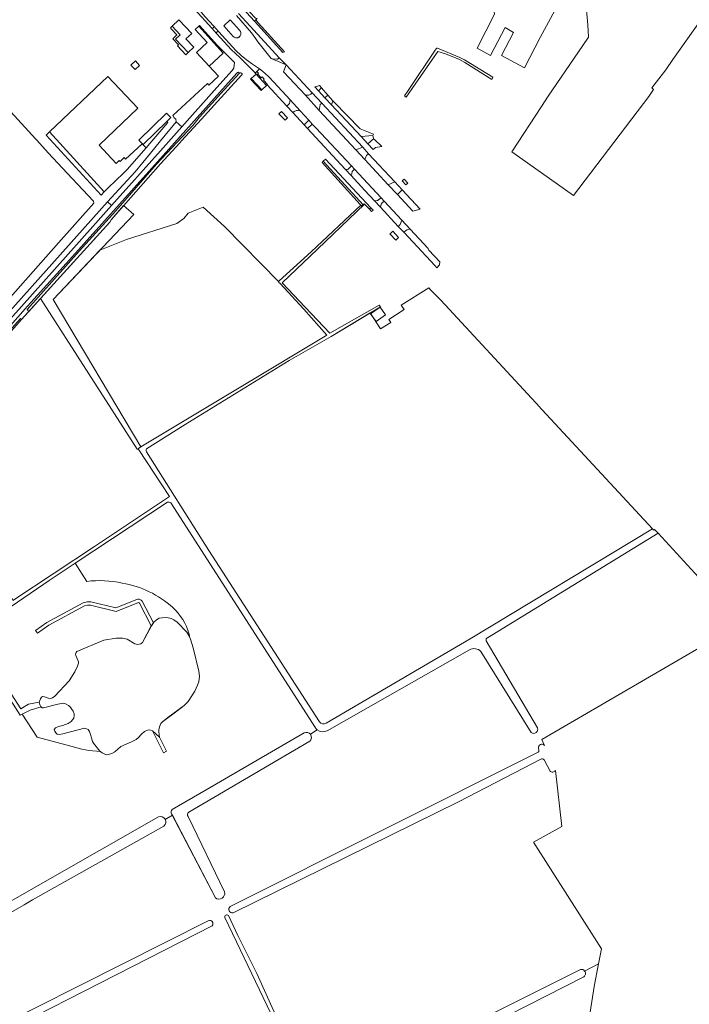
# Model space of a CAD drawing. Header units: metres. Extents: x 209813 to 223847, y 571801 to 587119.
# Tile 333 of 656: x 223050 to 223355, y 574424 to 574871. Entities that reach past the tile are written whole.
import ezdxf

# ---------------------------------------------------------------- set-up
doc = ezdxf.new("R2010")
doc.units = ezdxf.units.M
for name, color, linetype, lineweight in [('B-RO-GR-BEPLANTING_CULTUUR_BOSPLANTSOEN-GV', 8, 'Continuous', 0), ('B-RO-GR-BEPLANTING_CULTUUR_HEESTERS-GV', 8, 'Continuous', 0), ('B-RO-GR-BOS_GEMENGD-GV', 8, 'Continuous', 0), ('B-RO-GR-GRAS-GV', 8, 'Continuous', 0), ('B-RO-GR-GROENVOORZIENING-GV', 8, 'Continuous', 0), ('B-RO-GR-HOUTWAL-GV', 8, 'Continuous', 0), ('B-RO-GR-RIET-GV', 8, 'Continuous', 0), ('B-RO-OG-BEBOUWING_LOODS-GV', 8, 'Continuous', 0), ('B-RO-OG-TERREIN_CULTUURSCHEIDING-GV', 8, 'Continuous', 0), ('B-RO-OG-WATER_GREPPEL-GV', 8, 'Continuous', 0), ('B-RO-OG-WATER_MEER-GV', 8, 'Continuous', 0), ('B-RO-OG-WEG-GV', 8, 'Continuous', 0), ('B-RO-VH-VERHARDING_OPEN-GV', 8, 'Continuous', 0)]:
    doc.layers.add(name, color=color, linetype=linetype, lineweight=lineweight)

msp = doc.modelspace()

# ---------------------------------------------------------------- linework, layer by layer
at = {"layer": 'B-RO-GR-BEPLANTING_CULTUUR_BOSPLANTSOEN-GV', "flags": 128}
for points in [[(223123.87, 574822.526), (223139.837, 574840.45), (223146.821, 574848.11), (223147.632, 574849.206), (223147.905, 574851.792), (223140.01, 574859.727), (223131.978, 574868.603), (223131.573, 574868.222), (223142.679, 574856.012), (223136.37, 574850.091), (223140.608, 574845.535), (223136.225, 574841.478), (223135.54, 574842.208), (223119.861, 574827.695), (223120.491, 574826.552), (223121.227, 574826.019), (223121.353, 574824.768)], [(223105.842, 574814.879), (223107.64, 574812.98), (223109.337, 574814.945), (223117.486, 574824.554), (223117.106, 574824.958), (223106.373, 574814.488)]]:
    msp.add_lwpolyline(points, close=True, dxfattribs=at)
at = {"layer": 'B-RO-GR-BEPLANTING_CULTUUR_HEESTERS-GV', "flags": 128}
for points in [[(223119.204, 574866.958), (223121.641, 574864.279), (223119.823, 574862.601), (223122.359, 574859.876), (223121.867, 574859.413), (223125.751, 574855.277), (223126.845, 574856.303), (223121.101, 574862.42), (223123.196, 574864.353), (223119.56, 574868.35), (223118.688, 574867.526)], [(223102.657, 574848.533), (223104.692, 574850.455), (223102.77, 574852.491), (223100.734, 574850.569)], [(223063.66, 574820.188), (223062.201, 574818.811), (223087.208, 574791.457), (223088.551, 574792.952)]]:
    msp.add_lwpolyline(points, close=True, dxfattribs=at)
at = {"layer": 'B-RO-GR-BOS_GEMENGD-GV', "flags": 128}
for points in [[(223198.505, 574383.229), (223191.716, 574379.769), (223238.641, 574386.912), (223268.038, 574391.203), (223305.804, 574396.53), (223306.564, 574396.59), (223306.806, 574400.791), (223307.135, 574404.395), (223308.979, 574415.294), (223311.461, 574431.692), (223313.476, 574442.002), (223307.201, 574438.794)], [(223306.793, 574436.205), (223245.963, 574405.291), (223199.663, 574383.129)]]:
    msp.add_lwpolyline(points, dxfattribs=at)
at = {"layer": 'B-RO-GR-BOS_GEMENGD-GV'}
msp.add_lwpolyline([(223307.201, 574438.794, -0.4249727), (223306.793, 574436.205)], format="xyb", dxfattribs=at)
at = {"layer": 'B-RO-GR-GRAS-GV', "flags": 128}
for points in [[(223301.726, 574962.537), (223275.097, 574904.253), (223280.903, 574901.132), (223282.961, 574898.992), (223282.443, 574897.143), (223281.732, 574896.473), (223280.324, 574896.334), (223274.675, 574896.967), (223268.828, 574880.199), (223265.973, 574874.821), (223266.208, 574873.742), (223258.35, 574858.266), (223264.341, 574854.999), (223271.084, 574867.615), (223274.829, 574865.488), (223269.436, 574854.947), (223279.887, 574849.301), (223286.9, 574863.083), (223293.683, 574875.471)], [(223307.607, 574880.521), (223308.665, 574868.88), (223308.902, 574863.289), (223306.342, 574859.47), (223290.602, 574836.443), (223287.554, 574831.757), (223274.023, 574811.243), (223302.06, 574791.318), (223336.364, 574836.38), (223338.455, 574839.537), (223337.728, 574840.186), (223344.14, 574848.503), (223347.278, 574853.135), (223365.783, 574879.178), (223377.054, 574871.161), (223382.531, 574878.464), (223397.949, 574866.902), (223416.894, 574890.778)], [(223057.321, 574817.072), (223046.121, 574829.42), (223044.187, 574817.612), (223040.704, 574797.389), (223039.576, 574794.491), (223038.56, 574792.996), (223037.049, 574792.106), (223035.141, 574791.822), (223033.639, 574792.035), (223032.34, 574792.548), (223003.627, 574799.914), (222989.519, 574803.345), (222979.114, 574805.941), (222979.528, 574807.051)], [(222975.715, 574807.586), (222974.88, 574806.077), (222962.727, 574809.4), (222959.743, 574810.085), (222941.116, 574815.155), (222940.525, 574815.134), (222940.137, 574814.924), (222939.472, 574814.21), (222934.76, 574779.71), (222930.295, 574746.6), (222924.534, 574704.37), (222924.021, 574700.486), (222923.077, 574699.604), (222924.768, 574693.358), (222941.234, 574627.533), (222943.223, 574629.304), (222954.58, 574642.213), (222993.91, 574686.501), (223067.775, 574769.824), (223083.901, 574787.776), (223083.715, 574788.803), (223074.043, 574799.098), (223063.034, 574810.774), (223057.913, 574816.42)], [(223167.981, 574752.146), (223143.303, 574777.253), (223133.638, 574785.971), (223126.756, 574783.316), (223124.775, 574780.878), (223121.666, 574778.629), (223098.779, 574771.287), (223086.607, 574766.427), (223065.312, 574744.094), (223105.281, 574677.056), (223150.82, 574704.319)], [(223150.82, 574704.319), (223189.856, 574727.863), (223179.375, 574739.643), (223168.647, 574751.266), (223168.099, 574751.795)], [(223189.526, 574551.519), (223255.076, 574589.789), (223338.125, 574639.827), (223287.898, 574693.943), (223287.549, 574694.161), (223285.274, 574696.82), (223285.026, 574697.044), (223241.771, 574743.729), (223237.281, 574748.263), (223236.326, 574749.383), (223223.781, 574741.518), (223225.07, 574739.525), (223218.122, 574734.991), (223219.04, 574733.547), (223214.306, 574730.675), (223209.547, 574737.927), (223191.843, 574727.269), (223172.81, 574716.298), (223125.444, 574687.253), (223107.896, 574676.096)], [(223059.556, 574744.525), (223050.961, 574734.945), (223003.824, 574681.821), (223003.512, 574681.497), (223006.945, 574675.495)], [(223041.066, 574617.551), (223047.193, 574607.199), (223047.54, 574607.495), (223084.211, 574631.829), (223118.298, 574654.484), (223104.315, 574675.739), (223104.127, 574676.048), (223103.544, 574676.005), (223059.556, 574744.525)], [(223107.856, 574674.787), (223136.227, 574630.01), (223186.579, 574551.989)], [(223117.386, 574651.86), (223075.407, 574624.119), (223080.632, 574615.925)], [(223288.985, 574541.378), (223287.695, 574543.972), (223370.035, 574591.932), (223373.084, 574589.608), (223378.888, 574596.337), (223378.321, 574596.982), (223375.583, 574599.906), (223362.412, 574614.26), (223340.583, 574637.762), (223263.052, 574590.265)], [(223073.379, 574540.936), (223058.043, 574545.162), (223051.288, 574555.571), (223050.408, 574555.135), (223026.926, 574591.511), (222987.576, 574565.596), (222963.482, 574549.603), (222962.724, 574549.199), (222961.915, 574547.425), (222962.839, 574538.395)], [(223127.536, 574590.342), (223127.828, 574589.601), (223129.05, 574585.717), (223131.614, 574575.047), (223131.898, 574572.799), (223131.65, 574570.306), (223131.077, 574568.713), (223129.807, 574566.016), (223126.819, 574561.36), (223124.937, 574559.564), (223117.468, 574553.977), (223115.073, 574552.065), (223114.402, 574551.236), (223113.762, 574549.769), (223113.506, 574548.365), (223113.505, 574547.535), (223113.786, 574545.14), (223116.871, 574538.742), (223115.531, 574537.904), (223110.639, 574547.942), (223109.805, 574548.262), (223108.848, 574548.391), (223107.826, 574548.169), (223106.9, 574547.595), (223105.622, 574546.416), (223104.089, 574544.758), (223103.067, 574543.961), (223100.992, 574542.974), (223096.139, 574540.777), (223093.36, 574538.45), (223092.114, 574537.622), (223091.061, 574537.303), (223089.848, 574537.113), (223088.891, 574537.433), (223087.647, 574537.977), (223086.873, 574538.531)], [(223254.833, 574584.751), (223190.019, 574547.962)], [(223282.857, 574547.212), (223260.002, 574584.052)], [(223119.482, 574512.168), (223135.019, 574521.141), (223179.641, 574547.017)], [(223182.409, 574546.4), (223185.541, 574548.425)], [(223182.102, 574543.229), (223127.023, 574511.045)], [(223286.393, 574539.359), (223286.201, 574540.004)], [(223145.923, 574468.063), (223285.799, 574538.06)], [(223287.531, 574535.176), (223249.769, 574515.752), (223147.201, 574465.202)], [(223291.451, 574529.636), (223288.766, 574534.792)], [(223307.201, 574438.794), (223313.476, 574442.002), (223314.819, 574448.875), (223283.873, 574497.374), (223296.893, 574504.508), (223293.865, 574529.897)], [(222996.293, 574442.214), (223059.663, 574478.232), (223113.268, 574508.843)], [(223116.328, 574507.695), (223119.625, 574509.569), (223119.251, 574510.287)], [(223139.189, 574472.069), (223119.625, 574509.569)], [(223145.146, 574463.994), (223149.454, 574454.961), (223157.978, 574437.668), (223165.004, 574422.197), (223180.929, 574389.048), (223186.122, 574378.918), (223191.716, 574379.769), (223198.505, 574383.229)], [(222994.468, 574434.854), (222987.57, 574430.716), (222987.532, 574427.819), (222996.732, 574391.7), (222999.025, 574392.811), (223135.956, 574461.585)], [(223137.648, 574459.378), (222999.128, 574388.698)], [(223183.617, 574379.271), (223143.444, 574463.142)], [(223198.174, 574385.967), (223305.292, 574439.459)]]:
    msp.add_lwpolyline(points, dxfattribs=at)
at = {"layer": 'B-RO-GR-GRAS-GV'}
for points in [[(223057.913, 574816.42, -0.1122823), (223057.321, 574817.072)], [(223168.099, 574751.795, -0.1938523), (223167.981, 574752.146)], [(223107.896, 574676.096, 0.4034298), (223107.856, 574674.787)], [(223118.882, 574651.547, 0.297312), (223117.386, 574651.86)], [(223080.632, 574615.925, -0.0844576), (223096.755, 574615.111)], [(223096.755, 574615.111, -0.143482), (223119.777, 574604.018)], [(223119.777, 574604.018, -0.1375077), (223127.242, 574591.97)], [(223185.541, 574548.425, -0.0719469), (223184.677, 574549.311)], [(223186.579, 574551.989, 0.4010062), (223189.526, 574551.519)], [(223182.409, 574546.4, -0.407935), (223182.102, 574543.229)], [(223086.873, 574538.531, -0.0537376), (223073.379, 574540.936)], [(223286.201, 574540.004, -0.7196789), (223288.985, 574541.378)], [(223285.799, 574538.06, 0.3523469), (223286.393, 574539.359)], [(223288.766, 574534.792, 0.3000446), (223287.531, 574535.176)], [(223293.865, 574529.897, -0.4798827), (223291.451, 574529.636)], [(223119.251, 574510.287, -0.3224738), (223119.482, 574512.168)], [(223127.023, 574511.045, 0.3778194), (223126.791, 574508.961)], [(223055.982, 574471.101, 0.005517), (222994.468, 574434.854)], [(223143.444, 574463.142, -0.7861843), (223145.146, 574463.994)], [(223147.201, 574465.202, -0.8176005), (223145.923, 574468.063)], [(223135.956, 574461.585, -0.8845671), (223137.648, 574459.378)], [(223305.292, 574439.459, -0.3028621), (223307.201, 574438.794)]]:
    msp.add_lwpolyline(points, format="xyb", dxfattribs=at)
at = {"layer": 'B-RO-GR-GROENVOORZIENING-GV', "flags": 128}
for points in [[(223157.576, 574871.141), (223158.245, 574871.786), (223157.367, 574871.883), (223144.516, 574885.693), (223124.854, 574907.216), (223124.792, 574907.505), (223124.833, 574907.833), (223124.894, 574907.987), (223124.982, 574908.128), (223125.094, 574908.25), (223125.341, 574908.414), (223125.628, 574908.495), (223125.792, 574908.5), (223125.956, 574908.477), (223126.112, 574908.424), (223126.266, 574908.349), (223125.536, 574909.513), (223123.273, 574907.615), (223135.174, 574894.341), (223156.922, 574870.495)], [(223205.469, 574818.081), (223208.524, 574814.795), (223211.058, 574817.141), (223211.164, 574817.268), (223210.792, 574818.63)], [(223206.373, 574787.128), (223206.823, 574787.534), (223209.302, 574785.138), (223209.925, 574785.714), (223189.339, 574807.893), (223188.282, 574806.859)]]:
    msp.add_lwpolyline(points, dxfattribs=at)
for points in [[(223156.922, 574870.495), (223169.813, 574856.36), (223170.599, 574856.641), (223158.612, 574869.761), (223157.576, 574871.141)], [(223158.089, 574847.758), (223158.766, 574846.992), (223158.394, 574846.646), (223160.083, 574844.834), (223160.466, 574845.188), (223161.391, 574844.17), (223161.029, 574843.805), (223162.888, 574841.779), (223162.76, 574841.664), (223171.688, 574831.945), (223172.914, 574833.141), (223173.198, 574834.805), (223165.769, 574842.906), (223163.295, 574845.448), (223160.648, 574847.81), (223159.266, 574848.92)], [(223180.109, 574836.859), (223181.74, 574836.857), (223182.568, 574837.318), (223183.266, 574837.92), (223171.359, 574850.695), (223170.128, 574847.534)], [(223185.604, 574841.006), (223184.456, 574840.646), (223186.055, 574838.917), (223187.451, 574840.232), (223186.604, 574841.32)], [(223186.459, 574829.99), (223203.125, 574812.099), (223206.248, 574813.216), (223187.552, 574833.331), (223186.917, 574832.753)], [(223192.62, 574834.391), (223192.057, 574832.482), (223205.469, 574818.081), (223210.792, 574818.63), (223211.125, 574819.141), (223205.047, 574821.661), (223193.032, 574833.922)], [(223174.427, 574828.974), (223179.508, 574823.484), (223181.648, 574825.521), (223177.75, 574829.865), (223176.479, 574829.964), (223176.12, 574829.933), (223175.771, 574829.857), (223175.352, 574829.693), (223175.044, 574829.51), (223174.898, 574829.404)], [(223198.25, 574803.276), (223199.438, 574803.206), (223201.081, 574804.747), (223184.948, 574822.068), (223183.234, 574823.802), (223181.104, 574821.758)], [(223207.221, 574807.734), (223217.784, 574796.242), (223220.779, 574797.602), (223208.867, 574810.328), (223207.878, 574809.44)], [(223187.836, 574806.298), (223205.112, 574787.161), (223205.703, 574786.471), (223206.373, 574787.128), (223188.282, 574806.859)], [(223200.956, 574800.357), (223207.216, 574793.594), (223211.568, 574788.961), (223212.927, 574789.078), (223213.141, 574789.143), (223213.302, 574789.221), (223213.451, 574789.321), (223214.55, 574790.268), (223202.529, 574803.232), (223201.391, 574802.162), (223201.083, 574800.446)], [(223221.969, 574791.727), (223228.971, 574784.164), (223232.333, 574785.159), (223224.24, 574793.857)], [(223214.313, 574785.977), (223222.412, 574777.297), (223223.3, 574778.188), (223223.997, 574780.055), (223215.951, 574788.74), (223215.058, 574787.974), (223214.886, 574787.792), (223214.74, 574787.586), (223214.599, 574787.305)], [(223224.951, 574774.578), (223239.107, 574759.38), (223239.987, 574758.404), (223241.11, 574759.867), (223241.339, 574761.193), (223236.344, 574766.542), (223235.93, 574767.294), (223227.833, 574775.982), (223226.37, 574775.784), (223225.617, 574775.221)]]:
    msp.add_lwpolyline(points, close=True, dxfattribs=at)
at = {"layer": 'B-RO-GR-HOUTWAL-GV', "flags": 128}
msp.add_lwpolyline([(223104.227, 574676.384), (223105.281, 574677.056), (223065.312, 574744.094), (223102.054, 574782.627), (223097.367, 574786.711), (223091.692, 574780.305), (223091.182, 574779.207), (223059.556, 574744.525), (223103.544, 574676.005), (223104.127, 574676.048)], dxfattribs=at)
at = {"layer": 'B-RO-GR-HOUTWAL-GV'}
msp.add_lwpolyline([(223104.127, 574676.048, -0.2885275), (223104.227, 574676.384)], format="xyb", dxfattribs=at)
at = {"layer": 'B-RO-GR-RIET-GV', "flags": 128}
for points in [[(223080.632, 574615.925), (223075.407, 574624.119), (223063.603, 574616.319), (223028.361, 574592.348), (223050.633, 574557.982), (223054.172, 574560.027), (223058.989, 574561.023), (223059.531, 574562.568), (223060.111, 574563.301), (223060.537, 574563.571), (223061.348, 574563.493), (223063.24, 574562.757), (223064.09, 574562.718), (223065.017, 574562.949), (223066.138, 574563.797), (223072.597, 574570.667), (223075.151, 574574.759), (223076.467, 574577.385), (223076.932, 574578.659), (223076.894, 574579.277), (223076.663, 574580.166), (223075.699, 574582.253), (223075.584, 574582.794), (223075.816, 574583.644), (223076.126, 574584.03), (223088.377, 574589.155), (223094.057, 574590.154), (223096.877, 574590.151), (223099.04, 574589.569), (223102.514, 574587.48), (223103.75, 574587.285), (223105.296, 574587.593), (223106.031, 574588.133), (223109.982, 574595.636), (223104.678, 574605.966), (223104.543, 574606.104), (223104.171, 574606.296), (223094.042, 574602.281), (223082.417, 574605.145), (223080.997, 574605.088), (223079.619, 574604.723), (223063.32, 574595.94), (223058.221, 574592.353), (223057.34, 574593.605), (223062.513, 574597.245), (223079.052, 574606.157), (223080.767, 574606.611), (223082.572, 574606.684), (223093.933, 574603.885), (223103.476, 574607.661), (223103.858, 574607.846), (223104.523, 574607.838), (223105.466, 574607.351), (223105.935, 574606.87), (223110.947, 574597.111), (223111.062, 574597.283), (223112.376, 574598.402), (223113.652, 574599.135), (223114.966, 574599.404), (223117.013, 574599.518), (223119.06, 574599.091), (223120.219, 574598.471), (223121.84, 574597.388), (223126.238, 574592.831), (223127.135, 574591.359), (223127.536, 574590.342)], [(223086.873, 574538.531), (223086.531, 574538.776), (223083.79, 574542.385), (223083.312, 574543.183), (223082.771, 574544.78), (223082.39, 574546.376), (223081.881, 574547.716), (223081.307, 574548.547), (223080.51, 574548.899), (223079.553, 574549.123), (223069.785, 574546.612), (223068.061, 574546.294), (223067.168, 574546.423), (223066.53, 574546.998), (223066.052, 574547.764), (223065.893, 574548.562), (223066.437, 574549.328), (223067.809, 574549.901), (223069.789, 574550.346), (223072.151, 574551.237), (223073.524, 574552.161), (223074.706, 574553.691), (223074.899, 574554.872), (223074.868, 574555.766), (223074.423, 574556.915), (223072.957, 574558.991), (223072.351, 574559.47), (223071.33, 574560.141), (223070.214, 574560.525), (223067.501, 574560.145), (223060.957, 574558.397), (223060.319, 574558.493), (223059.929, 574558.815), (223054.899, 574557.359), (223051.288, 574555.571), (223058.043, 574545.162), (223073.379, 574540.936)]]:
    msp.add_lwpolyline(points, dxfattribs=at)
at = {"layer": 'B-RO-GR-RIET-GV'}
msp.add_lwpolyline([(223127.536, 574590.342, 0.0049737), (223127.242, 574591.97)], format="xyb", dxfattribs=at)
at = {"layer": 'B-RO-OG-BEBOUWING_LOODS-GV', "flags": 128}
for points in [[(223117.106, 574824.958), (223118.933, 574826.74), (223116.926, 574828.797), (223104.366, 574816.545), (223106.373, 574814.488)], [(223214.098, 574740.574), (223209.793, 574737.587), (223212.272, 574734.015), (223216.577, 574737.002)]]:
    msp.add_lwpolyline(points, close=True, dxfattribs=at)
at = {"layer": 'B-RO-OG-TERREIN_CULTUURSCHEIDING-GV', "flags": 128}
for points in [[(223119.56, 574868.35), (223123.196, 574864.353), (223121.101, 574862.42), (223126.845, 574856.303), (223129.396, 574858.699), (223125.768, 574862.563), (223128.392, 574865.027), (223122.586, 574871.211)], [(223136.37, 574850.091), (223142.679, 574856.012), (223131.573, 574868.222), (223129.961, 574866.709), (223135.436, 574860.876), (223130.551, 574856.29)], [(223105.842, 574814.879), (223098.302, 574807.862), (223097.688, 574808.521), (223095.785, 574806.75), (223095.376, 574807.189), (223093.986, 574805.895), (223086.269, 574814.187), (223103.907, 574830.951), (223090.313, 574845.345), (223063.66, 574820.188), (223088.551, 574792.952), (223090.414, 574794.855), (223097.389, 574801.412), (223099.108, 574803.101), (223107.64, 574812.98)], [(223102.608, 574802.069), (223093.529, 574792.232), (223090.13, 574788.44), (223091.905, 574786.814), (223114.221, 574811.694), (223123.87, 574822.526), (223121.353, 574824.768), (223114.16, 574816.107), (223109.599, 574810.531)]]:
    msp.add_lwpolyline(points, close=True, dxfattribs=at)
at = {"layer": 'B-RO-OG-WATER_GREPPEL-GV', "flags": 128}
for points in [[(223239.679, 574858.04), (223239.246, 574857.341), (223227.16, 574839.497), (223226.956, 574839.098), (223225.23, 574836.606), (223225.927, 574835.998), (223228.768, 574839.884), (223240.344, 574856.83), (223243.944, 574855.696), (223250.239, 574853.135), (223252.733, 574851.71)], [(223252.733, 574851.71), (223264.9, 574844.085), (223265.41, 574845.083), (223252.543, 574852.914), (223250.447, 574854.035), (223240.243, 574858.288)], [(223150.134, 574846.897), (223143.136, 574839.318), (223132.001, 574826.981), (223128.961, 574823.099), (223112.363, 574805.494), (223093.832, 574784.298), (223077.231, 574765.992), (223053.539, 574739.424), (223054.234, 574738.616), (223059.701, 574744.685), (223091.182, 574779.207)], [(223091.182, 574779.207), (223091.692, 574780.305), (223114.17, 574805.679), (223123.076, 574815.328), (223123.686, 574816.225), (223132.794, 574826.072), (223138.564, 574832.439), (223151.114, 574845.967)], [(223107.896, 574676.096), (223125.444, 574687.253), (223172.81, 574716.298), (223191.843, 574727.269), (223214.29, 574740.782), (223213.765, 574741.501), (223191.324, 574728.7), (223179.984, 574740.54), (223169.552, 574751.659), (223185.626, 574766.962), (223206.998, 574787.364), (223206.823, 574787.534), (223205.703, 574786.471), (223205.321, 574786.917), (223182.709, 574765.784)], [(223182.709, 574765.784), (223168.158, 574752.499)], [(223168.099, 574751.795), (223168.647, 574751.266), (223179.375, 574739.643), (223189.856, 574727.863), (223150.82, 574704.319), (223105.281, 574677.056)], [(223003.824, 574681.821), (223050.961, 574734.945), (223050.448, 574735.47), (223002.593, 574682.121)], [(223104.127, 574676.048), (223104.315, 574675.739), (223118.298, 574654.484), (223084.211, 574631.829), (223047.54, 574607.495)], [(223105.281, 574677.056), (223104.227, 574676.384)], [(223136.227, 574630.01), (223107.856, 574674.787)], [(223075.407, 574624.119), (223117.386, 574651.86)], [(223118.882, 574651.547), (223184.677, 574549.311)], [(223263.052, 574590.265), (223340.583, 574637.762), (223338.982, 574639.485), (223338.664, 574639.247), (223338.125, 574639.827), (223255.076, 574589.789)], [(223186.579, 574551.989), (223136.227, 574630.01)], [(222962.839, 574538.395), (222961.915, 574547.425), (222962.724, 574549.199), (222963.482, 574549.603), (222987.576, 574565.596), (223026.926, 574591.511), (223050.408, 574555.135), (223054.899, 574557.359), (223059.929, 574558.815), (223059.777, 574558.94), (223059.394, 574559.419), (223058.989, 574561.023), (223054.172, 574560.027), (223050.633, 574557.982), (223028.361, 574592.348), (223063.603, 574616.319), (223075.407, 574624.119)], [(223255.076, 574589.789), (223189.526, 574551.519)], [(223285.695, 574549.398), (223262.35, 574588.897)], [(223113.268, 574508.843), (223059.663, 574478.232)], [(223119.251, 574510.287), (223139.189, 574472.069)], [(223143.379, 574474.722), (223126.791, 574508.961)], [(223055.982, 574471.101), (223115.691, 574504.667)], [(223059.663, 574478.232), (222996.293, 574442.214)]]:
    msp.add_lwpolyline(points, dxfattribs=at)
at = {"layer": 'B-RO-OG-WATER_GREPPEL-GV'}
for points in [[(223240.243, 574858.288, 0.2613566), (223239.679, 574858.04)], [(223151.114, 574845.967, 1.0556035), (223150.134, 574846.897)], [(223168.158, 574752.499, 0.2072492), (223167.981, 574752.146)], [(223262.35, 574588.897, -0.3897244), (223263.052, 574590.265)], [(223254.833, 574584.751, -0.3517779), (223260.002, 574584.052)], [(223282.857, 574547.212, 0.7998773), (223285.695, 574549.398)], [(223182.409, 574546.4, 0.3497664), (223179.641, 574547.017)], [(223185.541, 574548.425, 0.2821696), (223190.019, 574547.962)], [(223115.691, 574504.667, 0.846786), (223113.333, 574508.866)], [(223139.189, 574472.069, 0.7079219), (223143.379, 574474.722)]]:
    msp.add_lwpolyline(points, format="xyb", dxfattribs=at)
at = {"layer": 'B-RO-OG-WATER_GREPPEL-GV', "flags": 128}
for points in [[(223110.947, 574597.111), (223105.935, 574606.87), (223105.466, 574607.351), (223104.523, 574607.838), (223103.858, 574607.846), (223103.476, 574607.661), (223093.933, 574603.885), (223082.572, 574606.684), (223080.767, 574606.611), (223079.052, 574606.157), (223062.513, 574597.245), (223057.34, 574593.605), (223058.221, 574592.353), (223063.32, 574595.94), (223079.619, 574604.723), (223080.997, 574605.088), (223082.417, 574605.145), (223094.042, 574602.281), (223104.171, 574606.296), (223104.543, 574606.104), (223104.678, 574605.966), (223109.982, 574595.636), (223110.056, 574595.778)], [(223110.639, 574547.942), (223115.531, 574537.904), (223116.871, 574538.742), (223113.786, 574545.14)]]:
    msp.add_lwpolyline(points, close=True, dxfattribs=at)
at = {"layer": 'B-RO-OG-WATER_MEER-GV', "flags": 128}
msp.add_lwpolyline([(223088.891, 574537.433), (223089.848, 574537.113), (223091.061, 574537.303), (223092.114, 574537.622), (223093.36, 574538.45), (223096.139, 574540.777), (223100.992, 574542.974), (223103.067, 574543.961), (223104.089, 574544.758), (223105.622, 574546.416), (223106.9, 574547.595), (223107.826, 574548.169), (223108.848, 574548.391), (223109.805, 574548.262), (223110.639, 574547.942), (223113.786, 574545.14), (223113.505, 574547.535), (223113.506, 574548.365), (223113.762, 574549.769), (223114.402, 574551.236), (223115.073, 574552.065), (223121.705, 574556.951), (223124.937, 574559.564), (223126.819, 574561.36), (223129.807, 574566.016), (223131.077, 574568.713), (223131.65, 574570.306), (223131.898, 574572.799), (223131.614, 574575.047), (223129.05, 574585.717), (223127.828, 574589.601), (223127.135, 574591.359), (223126.238, 574592.831), (223121.84, 574597.388), (223120.219, 574598.471), (223119.06, 574599.091), (223117.013, 574599.518), (223114.966, 574599.404), (223113.652, 574599.135), (223112.376, 574598.402), (223111.062, 574597.283), (223110.056, 574595.778), (223106.031, 574588.133), (223105.296, 574587.593), (223103.75, 574587.285), (223102.514, 574587.48), (223099.04, 574589.569), (223096.877, 574590.151), (223094.057, 574590.154), (223088.377, 574589.155), (223076.126, 574584.03), (223075.816, 574583.644), (223075.584, 574582.794), (223075.699, 574582.253), (223076.663, 574580.166), (223076.894, 574579.277), (223076.932, 574578.659), (223076.467, 574577.385), (223075.151, 574574.759), (223072.597, 574570.667), (223066.138, 574563.797), (223065.017, 574562.949), (223064.09, 574562.718), (223063.24, 574562.757), (223061.348, 574563.493), (223060.537, 574563.571), (223060.111, 574563.301), (223059.531, 574562.568), (223058.989, 574561.023), (223059.394, 574559.419), (223059.777, 574558.94), (223060.319, 574558.493), (223060.957, 574558.397), (223067.501, 574560.145), (223070.214, 574560.525), (223071.33, 574560.141), (223072.351, 574559.47), (223072.957, 574558.991), (223074.423, 574556.915), (223074.868, 574555.766), (223074.899, 574554.872), (223074.706, 574553.691), (223073.524, 574552.161), (223072.151, 574551.237), (223069.789, 574550.346), (223067.809, 574549.901), (223066.437, 574549.328), (223065.893, 574548.562), (223066.052, 574547.764), (223066.53, 574546.998), (223067.168, 574546.423), (223068.061, 574546.294), (223069.785, 574546.612), (223079.553, 574549.123), (223080.51, 574548.899), (223081.307, 574548.547), (223081.881, 574547.716), (223082.39, 574546.376), (223082.771, 574544.78), (223083.312, 574543.183), (223083.79, 574542.385), (223086.531, 574538.776), (223087.647, 574537.977)], close=True, dxfattribs=at)
at = {"layer": 'B-RO-OG-WEG-GV', "flags": 128}
for points in [[(223002.593, 574682.121), (223050.448, 574735.47), (223050.961, 574734.945), (223054.234, 574738.616), (223053.539, 574739.424), (223077.231, 574765.992), (223093.832, 574784.298), (223112.363, 574805.494), (223128.961, 574823.099), (223132.001, 574826.981), (223143.136, 574839.318), (223150.134, 574846.897), (223149.627, 574847.446), (223149.294, 574847.2), (223149.001, 574846.906), (223110.243, 574803.807), (223072.785, 574762.119), (223053.654, 574741.028), (223029.392, 574713.59)], [(223017.503, 574703.732), (223050.989, 574740.876), (223083.344, 574777.269), (223091.905, 574786.814), (223090.13, 574788.44), (223016.325, 574706.116)]]:
    msp.add_lwpolyline(points, dxfattribs=at)
at = {"layer": 'B-RO-VH-VERHARDING_OPEN-GV'}
msp.add_line((223164.74, 574853.521), (223164.711, 574853.539), dxfattribs=at)
at = {"layer": 'B-RO-VH-VERHARDING_OPEN-GV', "flags": 128}
for points in [[(223131.667, 574876.01), (223131.344, 574876.258), (223130.977, 574876.432), (223130.781, 574876.49), (223130.581, 574876.526), (223130.38, 574876.542), (223130.016, 574876.505), (223129.849, 574876.352), (223129.774, 574876.133), (223129.799, 574875.935), (223137.531, 574867.367)], [(223138.448, 574868.232), (223134.417, 574872.727), (223131.719, 574875.966)], [(223148.795, 574873.143), (223155.67, 574865.299), (223157.648, 574862.568), (223158.557, 574861.146), (223164.623, 574853.596)], [(223167.469, 574853.36), (223167.617, 574853.422), (223167.753, 574853.51), (223168.229, 574853.969), (223154.946, 574868.305), (223149.758, 574874.026)], [(223140.526, 574865.823), (223138.448, 574868.232), (223138.492, 574867.99), (223138.443, 574867.781), (223138.344, 574867.638), (223138.138, 574867.438), (223137.852, 574867.31), (223137.688, 574867.315), (223137.531, 574867.367), (223139.68, 574864.985)], [(223140.526, 574865.823), (223140.3, 574865.836), (223140.036, 574865.716), (223139.753, 574865.464), (223139.674, 574865.331), (223139.644, 574865.172), (223139.767, 574864.862), (223146.365, 574857.709), (223150.269, 574854.044), (223157.326, 574847.005)], [(223158.089, 574847.758), (223159.266, 574848.92), (223156.094, 574851.026), (223153.409, 574852.93), (223150.859, 574855.011), (223148.456, 574857.258), (223140.789, 574865.664), (223140.667, 574865.768)], [(223167.469, 574853.36), (223167.148, 574853.318), (223165.172, 574853.396), (223164.899, 574853.451), (223164.623, 574853.596), (223171.359, 574850.695), (223168.229, 574853.969)], [(223165.034, 574853.414), (223165.102, 574853.404)], [(223167.805, 574853.552), (223167.753, 574853.51)], [(223160.279, 574839.331), (223162.451, 574841.367), (223157.661, 574846.545), (223155.461, 574844.49)], [(223162.451, 574841.367), (223162.888, 574841.779), (223161.029, 574843.805), (223161.391, 574844.17), (223160.466, 574845.188), (223160.083, 574844.834), (223158.394, 574846.646), (223158.766, 574846.992), (223158.089, 574847.758), (223157.292, 574846.969), (223157.661, 574846.545)], [(223190.37, 574836.992), (223187.451, 574840.232), (223186.055, 574838.917), (223189.005, 574835.748)]]:
    msp.add_lwpolyline(points, dxfattribs=at)
for points in [[(223145.891, 574871.146), (223142.961, 574868.443), (223147.307, 574863.573), (223147.518, 574863.386), (223147.753, 574863.229), (223148.005, 574863.107), (223148.273, 574863.021), (223148.482, 574862.982), (223148.763, 574862.964), (223149.112, 574862.997), (223149.318, 574863.047), (223149.583, 574863.144), (223149.769, 574863.242), (223149.946, 574863.359), (223150.305, 574863.696), (223150.469, 574863.925), (223150.625, 574864.24), (223150.724, 574864.578), (223150.755, 574864.786), (223150.766, 574864.997), (223150.732, 574865.349), (223150.682, 574865.555), (223150.583, 574865.818), (223150.448, 574866.065), (223150.279, 574866.292)], [(223160.279, 574839.331), (223155.461, 574844.49), (223155.216, 574844.258), (223160.031, 574839.102)], [(223180.109, 574836.859), (223186.459, 574829.99), (223186.917, 574832.753), (223187.552, 574833.331), (223183.266, 574837.92), (223182.568, 574837.318), (223181.74, 574836.857)], [(223192.057, 574832.482), (223192.62, 574834.391), (223190.37, 574836.992), (223189.005, 574835.748)], [(223171.688, 574831.945), (223174.427, 574828.974), (223174.898, 574829.404), (223175.044, 574829.51), (223175.352, 574829.693), (223175.771, 574829.857), (223176.12, 574829.933), (223176.479, 574829.964), (223177.75, 574829.865), (223173.198, 574834.805), (223172.914, 574833.141)], [(223168.089, 574828.461), (223170.891, 574825.508), (223172.016, 574826.602), (223169.232, 574829.523)], [(223179.508, 574823.484), (223181.104, 574821.758), (223183.234, 574823.802), (223181.648, 574825.521)], [(223203.125, 574812.099), (223207.221, 574807.734), (223207.878, 574809.44), (223208.867, 574810.328), (223206.248, 574813.216)], [(223208.524, 574814.795), (223210.935, 574812.195), (223212.016, 574813.174), (223214.846, 574813.641), (223211.641, 574816.841), (223211.058, 574817.141)], [(223198.25, 574803.276), (223200.956, 574800.357), (223201.083, 574800.446), (223201.391, 574802.162), (223202.529, 574803.232), (223201.081, 574804.747), (223199.438, 574803.206)], [(223217.784, 574796.242), (223221.969, 574791.727), (223224.24, 574793.857), (223220.779, 574797.602)], [(223224.198, 574797.914), (223225.891, 574796.102), (223226.758, 574796.878), (223225.06, 574798.711)], [(223211.568, 574788.961), (223214.313, 574785.977), (223214.599, 574787.305), (223214.74, 574787.586), (223214.886, 574787.792), (223215.058, 574787.974), (223215.951, 574788.74), (223214.55, 574790.268), (223213.451, 574789.321), (223213.302, 574789.221), (223213.141, 574789.143), (223212.794, 574789.057)], [(223210.896, 574784.667), (223209.925, 574785.714), (223209.302, 574785.138), (223210.247, 574784.104)], [(223222.412, 574777.297), (223224.951, 574774.578), (223225.617, 574775.221), (223226.37, 574775.784), (223227.833, 574775.982), (223223.997, 574780.055), (223223.3, 574778.188)], [(223219.006, 574774.256), (223218.552, 574773.839), (223221.318, 574771.016), (223222.497, 574772.172), (223219.854, 574775.036)]]:
    msp.add_lwpolyline(points, close=True, dxfattribs=at)

doc.saveas('drawing.dxf')
